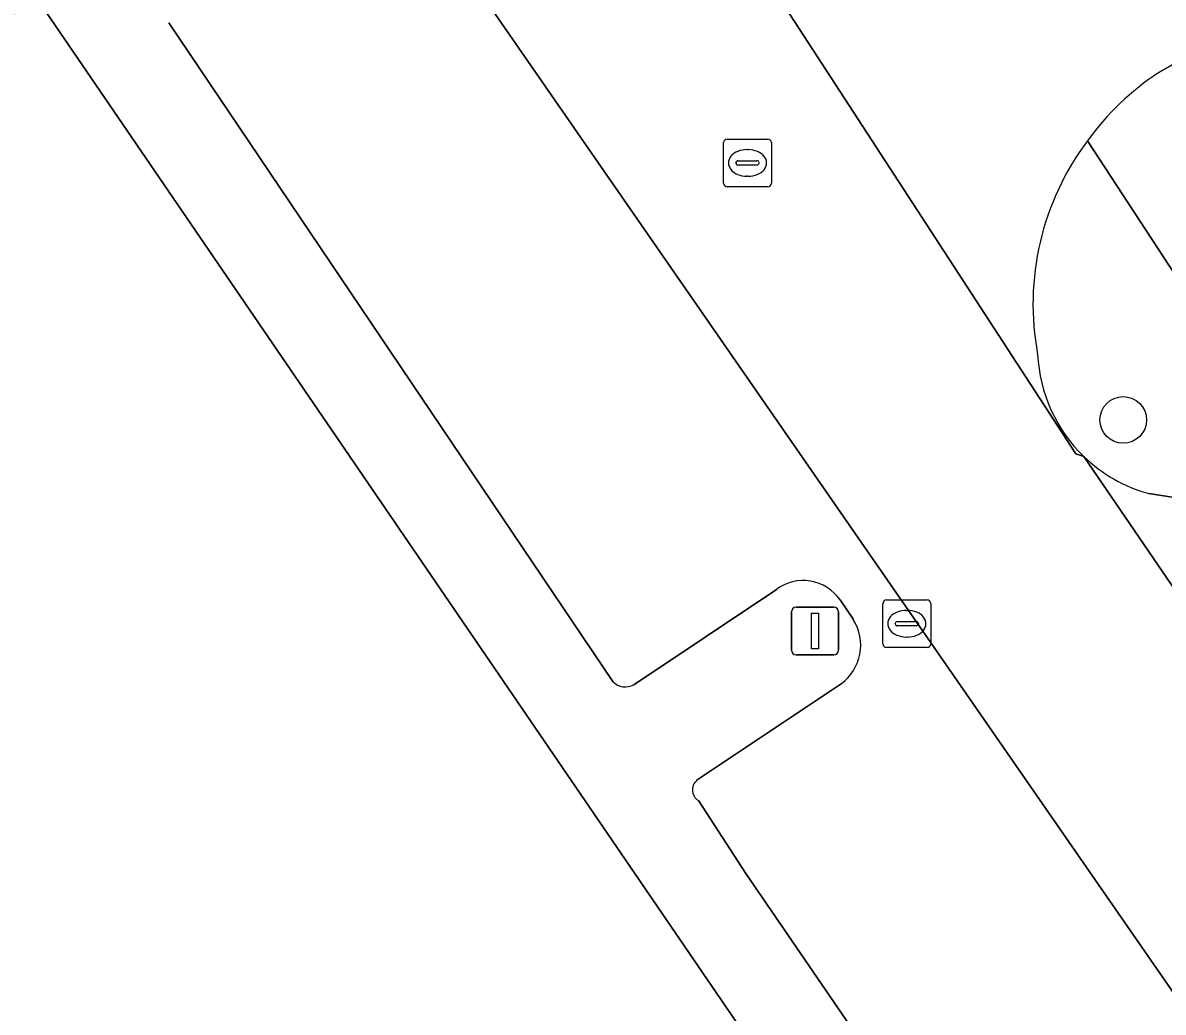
# Model space of a CAD drawing. Extents: x 159279 to 160377, y 384531 to 385888.
# Drawn here: x 159728.73 to 159752.67, y 385312.12 to 385332.89 of the extents above; entities that cross this region are included whole.
import ezdxf

# ---------------------------------------------------------------- set-up
doc = ezdxf.new("R2010")
doc.units = 0
for name, color, linetype in [('IMGEO_Boom', 7, 'Continuous'), ('IMGEO_Groenvoorziening', 7, 'Continuous'), ('IMGEO_Kolk', 7, 'Continuous'), ('IMGEO_Lichtmast', 7, 'Continuous'), ('IMGEO_Parkeervlak_open', 7, 'Continuous'), ('IMGEO_Rijbaan_lokaal_open', 7, 'Continuous'), ('IMGEO_Rioolput', 7, 'Continuous'), ('IMGEO_Voetpad_open', 7, 'Continuous')]:
    doc.layers.add(name, color=color, linetype=linetype)

msp = doc.modelspace()

# ---------------------------------------------------------------- linework, layer by layer
at = {"layer": 'IMGEO_Boom'}
msp.add_circle((159751.827, 385324.548), 0.489, dxfattribs=at)
at = {"layer": 'IMGEO_Groenvoorziening'}
msp.add_lwpolyline([(159729.025, 385333.402), (159714.414, 385323.498), (159716.416, 385320.539), (159730.231, 385300.25), (159737.36, 385289.798), (159746.565, 385304.054), (159746.756, 385304.076), (159748.302, 385305.185), (159747.948, 385305.703)], close=True, dxfattribs=at)
at = {"layer": 'IMGEO_Kolk'}
for p, q in [((159746.785, 385319.845), (159746.785, 385320.697)), ((159746.86, 385320.771), (159747.712, 385320.771)), ((159747.786, 385320.697), (159747.786, 385319.845)), ((159747.273, 385320.551), (159747.298, 385320.551)), ((159747.044, 385320.265), (159747.044, 385320.277)), ((159747.482, 385320.228), (159747.084, 385320.228)), ((159747.087, 385320.314), (159747.485, 385320.314)), ((159747.528, 385320.277), (159747.528, 385320.265)), ((159747.296, 385319.991), (159747.271, 385319.991)), ((159747.712, 385319.771), (159746.86, 385319.771))]:
    msp.add_line(p, q, dxfattribs=at)
for points in [[(159746.785, 385319.845), (159746.785, 385320.697)], [(159746.86, 385320.771), (159747.712, 385320.771)], [(159747.786, 385320.697), (159747.786, 385319.845)], [(159747.712, 385319.771), (159746.86, 385319.771)]]:
    msp.add_lwpolyline(points, dxfattribs=at)
for centre, radius, start, end in [((159746.862, 385320.695), 0.0765, 91.552, 178.448), ((159746.862, 385320.695), 0.0765, 91.552, 178.448), ((159747.71, 385320.695), 0.0765, 1.552, 88.448), ((159747.71, 385320.695), 0.0765, 1.552, 88.448), ((159747.084, 385320.274), 0.0403, 85.8775, 175.7526), ((159747.081, 385320.264), 0.0366, 178.938, 274.7102), ((159747.485, 385320.271), 0.043, 264.8664, 352.4533), ((159747.489, 385320.276), 0.0386, 1.7309, 96.639), ((159746.862, 385319.847), 0.0765, 181.552, 268.448), ((159746.862, 385319.847), 0.0765, 181.552, 268.448), ((159747.71, 385319.847), 0.0765, 271.552, 358.448), ((159747.71, 385319.847), 0.0765, 271.552, 358.448)]:
    msp.add_arc(centre, radius, start, end, dxfattribs=at)
for centre, major_axis, ratio, start_param, end_param in [((159747.272, 385320.271), (-0.387, 0.002), 0.722429, 4.712389, 7.853982), ((159747.297, 385320.271), (-0.39, 0.002), 0.717154, 1.570796, 4.712389)]:
    msp.add_ellipse(centre, major_axis=major_axis, ratio=ratio, start_param=start_param, end_param=end_param, dxfattribs=at)
at = {"layer": 'IMGEO_Lichtmast'}
for p, q in [((159744.963, 385320.618), (159745.753, 385320.618)), ((159745.753, 385320.618), (159744.963, 385320.618)), ((159744.863, 385319.718), (159744.863, 385320.518)), ((159744.863, 385320.518), (159744.863, 385319.718)), ((159745.853, 385320.518), (159745.853, 385319.718)), ((159745.853, 385319.718), (159745.853, 385320.518)), ((159745.753, 385319.618), (159744.963, 385319.618)), ((159744.963, 385319.618), (159745.753, 385319.618))]:
    msp.add_line(p, q, dxfattribs=at)
msp.add_lwpolyline([(159745.283, 385320.493), (159745.433, 385320.493), (159745.433, 385319.743), (159745.283, 385319.743), (159745.283, 385320.493)], dxfattribs=at)
for centre, start, end in [((159744.963, 385320.518), 90, 180), ((159744.963, 385320.518), 90, 180), ((159745.753, 385320.518), 0, 90), ((159745.753, 385320.518), 360, 90), ((159744.963, 385319.718), 180, 270), ((159744.963, 385319.718), 180, 270), ((159745.753, 385319.718), 270, 0), ((159745.753, 385319.718), 270, 0)]:
    msp.add_arc(centre, 0.1, start, end, dxfattribs=at)
at = {"layer": 'IMGEO_Parkeervlak_open'}
for points in [[(159755.043, 385309.4), (159735.892, 385337.052)], [(159731.8, 385332.885), (159741.114, 385319.055)], [(159751.001, 385323.779), (159774.04, 385290.042)], [(159753.336, 385322.85), (159752.362, 385323.002)], [(159741.559, 385318.991), (159744.548, 385320.992)], [(159745.884, 385320.77), (159746.163, 385320.359)], [(159745.907, 385319.012), (159742.907, 385317.005)], [(159742.912, 385316.558), (159743.905, 385315.025), (159749.375, 385307.038)]]:
    msp.add_lwpolyline(points, dxfattribs=at)
for centre, radius, start, end in [((159753.206, 385326.06), 3.172, 225.9775, 254.5781), ((159745.109, 385320.237), 0.941, 34.535, 126.596), ((159745.315, 385319.822), 1.003, 306.1374, 32.341), ((159741.379, 385319.316), 0.372, 224.632, 298.9997), ((159743.048, 385316.783), 0.263, 122.4045, 238.8773)]:
    msp.add_arc(centre, radius, start, end, dxfattribs=at)
at = {"layer": 'IMGEO_Rijbaan_lokaal_open'}
for points in [[(159796.102, 385358.981), (159793.431, 385363.275), (159749.665, 385336.055), (159748.898, 385335.651), (159748.485, 385335.463), (159748.012, 385335.294), (159747.526, 385335.168), (159747.03, 385335.086), (159746.529, 385335.048), (159746.027, 385335.056), (159745.527, 385335.108), (159745.034, 385335.205), (159744.485, 385335.407), (159743.934, 385335.667), (159743.409, 385335.976), (159742.913, 385336.329), (159742.451, 385336.726), (159750.832, 385323.836), (159751.001, 385323.779)], [(159752.574, 385331.841), (159752.805, 385331.977), (159753.968, 385332.8), (159770.956, 385343.408), (159796.102, 385358.981)], [(159751.001, 385323.779), (159750.832, 385323.836), (159742.451, 385336.726), (159742.026, 385337.162), (159741.641, 385337.635), (159741.301, 385338.14), (159740.532, 385339.257), (159739.951, 385340.138), (159735.741, 385337.26)], [(159735.892, 385337.052), (159755.043, 385309.4), (159755.258, 385309.098), (159765.154, 385294.54), (159766.974, 385291.869), (159769.994, 385287.435), (159774.04, 385290.042), (159751.001, 385323.779)]]:
    msp.add_lwpolyline(points, dxfattribs=at)
for centre, radius, start, end in [((159755.708, 385327.069), 5.709, 123.296, 144.2447), ((159755.643, 385326.979), 5.71, 143.1306, 190.6337), ((159753.208, 385326.069), 3.18, 182.5921, 226.0542)]:
    msp.add_arc(centre, radius, start, end, dxfattribs=at)
at = {"layer": 'IMGEO_Rioolput'}
for p, q in [((159743.516, 385330.443), (159744.368, 385330.443)), ((159743.441, 385329.517), (159743.441, 385330.369)), ((159743.929, 385330.223), (159743.954, 385330.223)), ((159744.442, 385330.369), (159744.442, 385329.517)), ((159743.7, 385329.937), (159743.7, 385329.949)), ((159744.138, 385329.9), (159743.74, 385329.9)), ((159743.743, 385329.986), (159744.141, 385329.986)), ((159744.184, 385329.949), (159744.184, 385329.937)), ((159743.952, 385329.663), (159743.927, 385329.663)), ((159744.368, 385329.443), (159743.516, 385329.443))]:
    msp.add_line(p, q, dxfattribs=at)
for points in [[(159743.516, 385330.443), (159744.368, 385330.443)], [(159743.441, 385329.517), (159743.441, 385330.369)], [(159744.442, 385330.369), (159744.442, 385329.517)], [(159744.368, 385329.443), (159743.516, 385329.443)]]:
    msp.add_lwpolyline(points, dxfattribs=at)
for centre, radius, start, end in [((159743.518, 385330.367), 0.0765, 91.552, 178.448), ((159743.518, 385330.367), 0.0765, 91.552, 178.448), ((159744.366, 385330.367), 0.0765, 1.552, 88.448), ((159744.366, 385330.367), 0.0765, 1.552, 88.448), ((159743.74, 385329.946), 0.0403, 85.8775, 175.7526), ((159743.737, 385329.936), 0.0366, 178.938, 274.7102), ((159744.141, 385329.943), 0.043, 264.8664, 352.4533), ((159744.145, 385329.948), 0.0386, 1.7309, 96.639), ((159743.518, 385329.519), 0.0765, 181.552, 268.448), ((159743.518, 385329.519), 0.0765, 181.552, 268.448), ((159744.366, 385329.519), 0.0765, 271.552, 358.448), ((159744.366, 385329.519), 0.0765, 271.552, 358.448)]:
    msp.add_arc(centre, radius, start, end, dxfattribs=at)
for centre, major_axis, ratio, start_param, end_param in [((159743.928, 385329.943), (-0.387, 0.002), 0.722429, 4.712389, 7.853982), ((159743.953, 385329.943), (-0.39, 0.002), 0.717154, 1.570796, 4.712389)]:
    msp.add_ellipse(centre, major_axis=major_axis, ratio=ratio, start_param=start_param, end_param=end_param, dxfattribs=at)
at = {"layer": 'IMGEO_Voetpad_open'}
for points in [[(159729.126, 385338.422), (159729.025, 385333.402), (159747.948, 385305.703), (159749.752, 385306.933)], [(159741.114, 385319.055), (159731.8, 385332.885)], [(159752.805, 385331.977), (159752.574, 385331.841)], [(159802.564, 385259.142), (159802.547, 385259.321), (159802.513, 385259.498), (159802.464, 385259.672), (159802.4, 385259.84), (159802.321, 385260.002), (159802.23, 385260.152), (159800.186, 385263.407), (159799.144, 385265.064), (159798.176, 385264.458), (159792.189, 385273.247), (159788.426, 385278.77), (159787.323, 385280.389), (159786.487, 385281.616), (159784.997, 385280.628), (159766.378, 385307.844), (159761.408, 385315.109), (159754.266, 385325.531), (159751.075, 385330.405)], [(159751.075, 385330.405), (159754.266, 385325.531)], [(159752.362, 385323.002), (159753.336, 385322.85)], [(159744.548, 385320.992), (159741.559, 385318.991)], [(159746.163, 385320.359), (159745.884, 385320.77)], [(159742.907, 385317.005), (159745.907, 385319.012)], [(159749.375, 385307.038), (159743.905, 385315.025), (159742.912, 385316.558)]]:
    msp.add_lwpolyline(points, dxfattribs=at)
for centre, radius, start, end in [((159755.708, 385327.069), 5.709, 123.296, 144.2447), ((159755.643, 385326.979), 5.71, 143.1306, 190.6337), ((159753.208, 385326.069), 3.18, 182.5921, 226.0542), ((159753.206, 385326.06), 3.172, 225.9775, 254.5781), ((159745.109, 385320.237), 0.941, 34.535, 126.596), ((159745.315, 385319.822), 1.003, 306.1374, 32.341), ((159741.379, 385319.316), 0.372, 224.632, 298.9997), ((159743.048, 385316.783), 0.263, 122.4045, 238.8773)]:
    msp.add_arc(centre, radius, start, end, dxfattribs=at)

doc.saveas('drawing.dxf')
